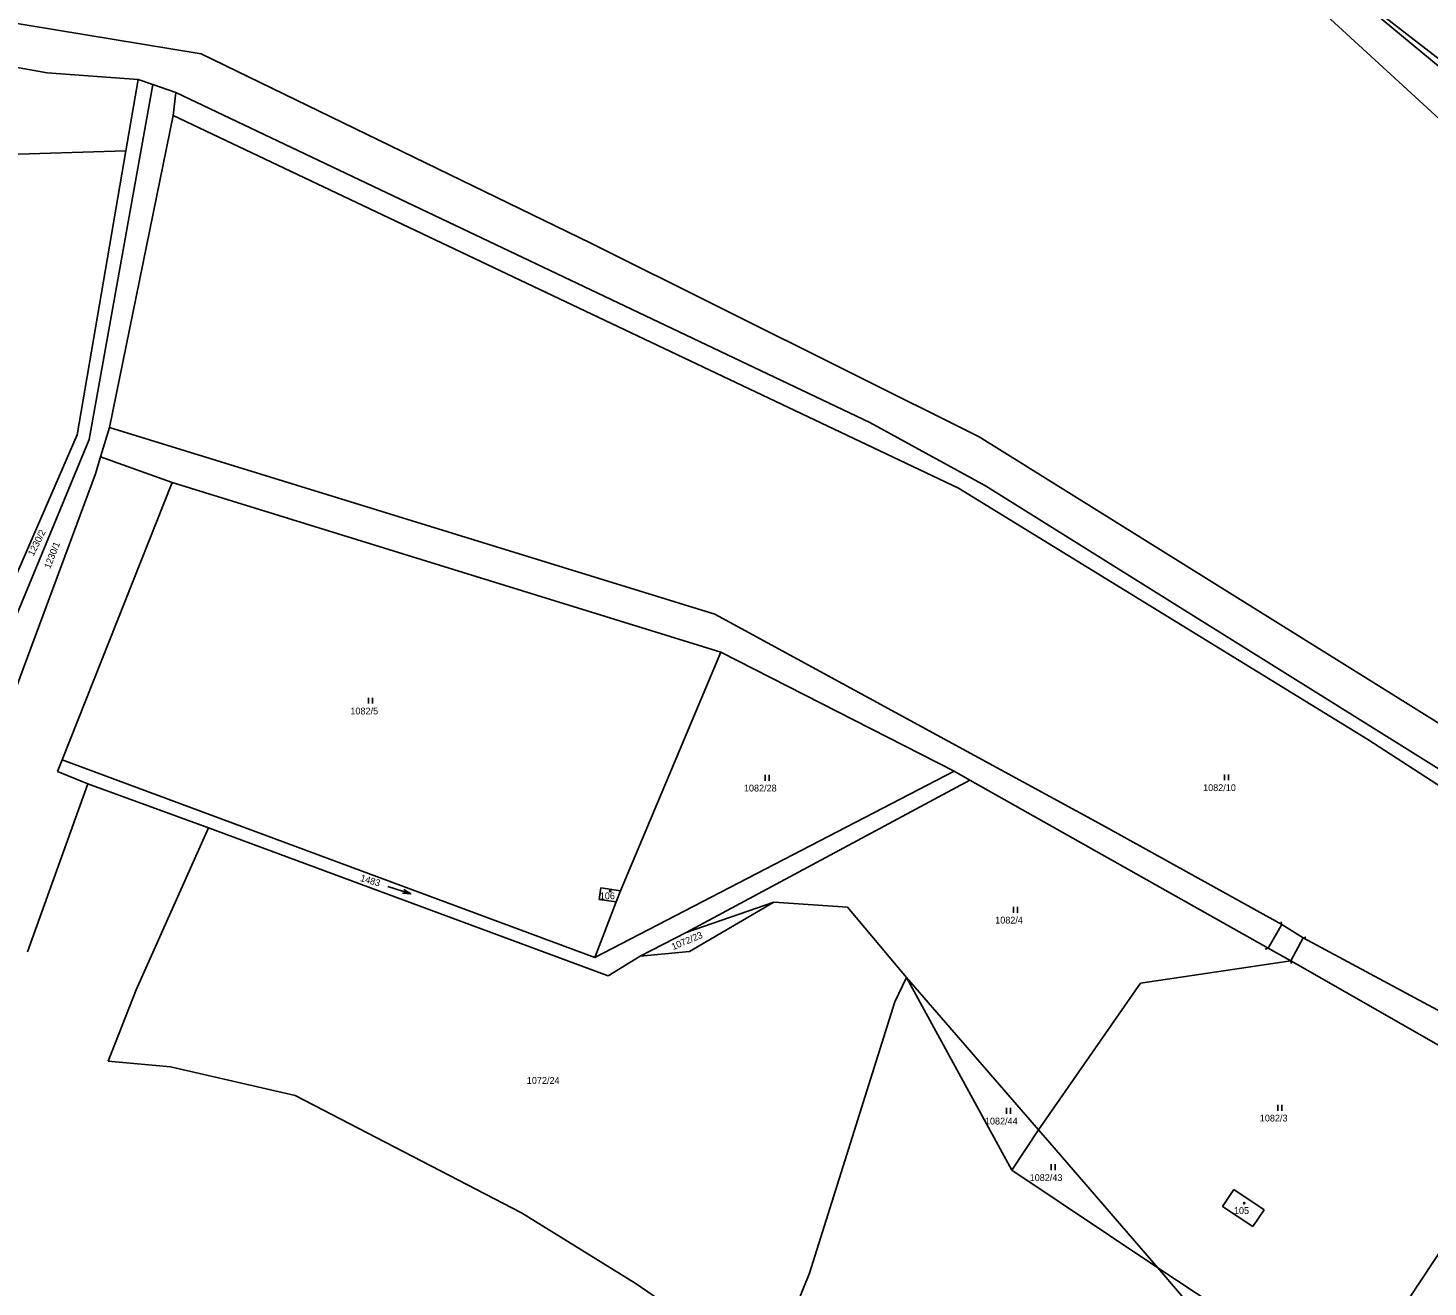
# Model space of a CAD drawing. Extents: x -852001 to -842497, y -1063614 to -1052182.
# Drawn here: x -849961.9 to -849610.9, y -1056070.5 to -1055755 of the extents above; entities that cross this region are included whole.
import ezdxf

# ---------------------------------------------------------------- set-up
doc = ezdxf.new("R2010")
doc.units = 0
for name, color, linetype in [('Default', 7, 'Continuous'), ('KN_HRANICE', 7, 'Continuous'), ('KN_KULTURY', 7, 'Continuous'), ('KN_PARCELY', 7, 'Continuous'), ('KN_SLUCKY', 7, 'Continuous')]:
    doc.layers.add(name, color=color, linetype=linetype)

# ---------------------------------------------------------------- blocks, each defined once
blk = doc.blocks.new('306')
at = {"layer": 'Default'}
for p, q in [((-0.5, 1.5), (-0.5, 0)), ((0.5, 0), (0.5, 1.5))]:
    blk.add_line(p, q, dxfattribs=at)
blk = doc.blocks.new('802')
at = {"layer": 'Default'}
blk.add_line((-3, 0), (3, 0), dxfattribs=at)
blk.add_lwpolyline([(1, 0.5), (3, 0), (1, -0.5)], dxfattribs=at)
blk = doc.blocks.new('4201')
at = {"layer": 'Default'}
blk.add_line((0, 0), (-0.5, -0.5), dxfattribs=at)
blk = doc.blocks.new('402')
at = {"layer": 'Default'}
blk.add_lwpolyline([(0.09, 0.15), (0.18, 0), (0.09, -0.15), (-0.09, -0.15), (-0.18, 0), (-0.09, 0.15), (0.09, 0.15)], dxfattribs=at)

msp = doc.modelspace()

# ---------------------------------------------------------------- linework, layer by layer
at = {"layer": 'KN_HRANICE'}
for p, q in [((-849580.61, -1055784.02), (-849638.69, -1055739.15)), ((-849638.69, -1055739.15), (-849586.87, -1055782.4)), ((-849580.61, -1055784.02), (-849638.69, -1055739.15)), ((-849638.69, -1055739.15), (-849586.87, -1055782.4)), ((-849648.98, -1055740.17), (-849592.74, -1055791.88)), ((-849648.98, -1055740.17), (-849592.74, -1055791.88)), ((-849972.09, -1055752.64), (-849918.47, -1055761.45)), ((-849972.09, -1055752.64), (-849918.47, -1055761.45)), ((-849991, -1055760.23), (-849957.07, -1055766.26)), ((-849991, -1055760.23), (-849957.07, -1055766.26)), ((-849918.47, -1055761.45), (-849820.79, -1055808.88)), ((-849918.47, -1055761.45), (-849820.79, -1055808.88)), ((-849957.07, -1055766.26), (-849934.3, -1055767.92)), ((-849957.07, -1055766.26), (-849934.3, -1055767.92)), ((-849946.51, -1055858.14), (-849930.59, -1055769.17)), ((-849946.51, -1055858.14), (-849930.59, -1055769.17)), ((-849937.37, -1055785.8), (-849934.3, -1055767.92)), ((-849937.37, -1055785.8), (-849934.3, -1055767.92)), ((-849934.3, -1055767.92), (-849930.59, -1055769.17)), ((-849934.3, -1055767.92), (-849930.59, -1055769.17)), ((-849930.59, -1055769.17), (-849924.8, -1055771.12)), ((-849930.59, -1055769.17), (-849924.8, -1055771.12)), ((-849925.48, -1055776.91), (-849924.8, -1055771.12)), ((-849925.48, -1055776.91), (-849924.8, -1055771.12)), ((-849924.8, -1055771.12), (-849750.81, -1055853.82)), ((-849924.8, -1055771.12), (-849750.81, -1055853.82)), ((-849941.49, -1055855.07), (-849925.48, -1055776.91)), ((-849941.49, -1055855.07), (-849925.48, -1055776.91)), ((-849925.48, -1055776.91), (-849728.57, -1055870.26)), ((-849925.48, -1055776.91), (-849728.57, -1055870.26)), ((-850005.78, -1055787.94), (-849937.37, -1055785.8)), ((-850005.78, -1055787.94), (-849937.37, -1055785.8)), ((-849949.56, -1055856.93), (-849937.37, -1055785.8)), ((-849949.56, -1055856.93), (-849937.37, -1055785.8)), ((-849820.79, -1055808.88), (-849723.4, -1055857.46)), ((-849820.79, -1055808.88), (-849723.4, -1055857.46)), ((-849943.71, -1055862.44), (-849941.49, -1055855.07)), ((-849943.71, -1055862.44), (-849941.49, -1055855.07)), ((-849789.66, -1055901.84), (-849941.49, -1055855.07)), ((-849789.66, -1055901.84), (-849941.49, -1055855.07)), ((-849750.81, -1055853.82), (-849721.84, -1055869.75)), ((-849750.81, -1055853.82), (-849721.84, -1055869.75)), ((-850000.23, -1055987.57), (-849946.51, -1055858.14)), ((-850000.23, -1055987.57), (-849946.51, -1055858.14)), ((-849996.98, -1055965.87), (-849949.56, -1055856.93)), ((-849996.98, -1055965.87), (-849949.56, -1055856.93)), ((-849723.4, -1055857.46), (-849567.55, -1055954.51)), ((-849723.4, -1055857.46), (-849567.55, -1055954.51)), ((-849944.99, -1055866.67), (-849943.71, -1055862.44)), ((-849944.99, -1055866.67), (-849943.71, -1055862.44)), ((-849925.74, -1055868.85), (-849943.71, -1055862.44)), ((-849925.74, -1055868.85), (-849943.71, -1055862.44)), ((-849976.85, -1055952.53), (-849944.99, -1055866.67)), ((-849976.85, -1055952.53), (-849944.99, -1055866.67)), ((-849953.34, -1055938.37), (-849925.74, -1055868.85)), ((-849953.34, -1055938.37), (-849925.74, -1055868.85)), ((-849925.74, -1055868.85), (-849788.17, -1055911.4)), ((-849925.74, -1055868.85), (-849788.17, -1055911.4)), ((-849728.57, -1055870.26), (-849625.96, -1055933.24)), ((-849728.57, -1055870.26), (-849625.96, -1055933.24)), ((-849721.84, -1055869.75), (-849670.35, -1055901.85)), ((-849721.84, -1055869.75), (-849670.35, -1055901.85)), ((-849789.66, -1055901.84), (-849692.46, -1055954.72)), ((-849789.66, -1055901.84), (-849692.46, -1055954.72)), ((-849670.35, -1055901.85), (-849544.39, -1055980.59)), ((-849670.35, -1055901.85), (-849544.39, -1055980.59)), ((-849788.17, -1055911.4), (-849813.32, -1055971.18)), ((-849788.17, -1055911.4), (-849813.32, -1055971.18)), ((-849788.17, -1055911.4), (-849729.7, -1055941.2)), ((-849788.17, -1055911.4), (-849729.7, -1055941.2)), ((-849625.96, -1055933.24), (-849531.18, -1055994.73)), ((-849625.96, -1055933.24), (-849531.18, -1055994.73)), ((-849954.52, -1055941.34), (-849953.34, -1055938.37)), ((-849954.52, -1055941.34), (-849953.34, -1055938.37)), ((-849953.34, -1055938.37), (-849819.81, -1055987.92)), ((-849953.34, -1055938.37), (-849819.81, -1055987.92)), ((-849946.92, -1055944.35), (-849954.52, -1055941.34)), ((-849946.92, -1055944.35), (-849954.52, -1055941.34)), ((-849819.81, -1055987.92), (-849729.7, -1055941.2)), ((-849819.81, -1055987.92), (-849729.7, -1055941.2)), ((-849725.75, -1055943.47), (-849729.7, -1055941.2)), ((-849725.75, -1055943.47), (-849729.7, -1055941.2)), ((-849962.01, -1055986.49), (-849946.92, -1055944.35)), ((-849962.01, -1055986.49), (-849946.92, -1055944.35)), ((-849916.66, -1055955.41), (-849946.92, -1055944.35)), ((-849916.66, -1055955.41), (-849946.92, -1055944.35)), ((-849796.89, -1055981.61), (-849725.75, -1055943.47)), ((-849796.89, -1055981.61), (-849725.75, -1055943.47)), ((-849725.75, -1055943.47), (-849651, -1055985.57)), ((-849725.75, -1055943.47), (-849651, -1055985.57)), ((-849916.66, -1055955.41), (-849934.74, -1055995.99)), ((-849916.66, -1055955.41), (-849934.74, -1055995.99)), ((-849816.4, -1055992.51), (-849916.66, -1055955.41)), ((-849816.4, -1055992.51), (-849916.66, -1055955.41)), ((-849692.46, -1055954.72), (-849647.54, -1055979.67)), ((-849692.46, -1055954.72), (-849647.54, -1055979.67)), ((-849818.29, -1055970.47), (-849818.7, -1055973.39)), ((-849818.29, -1055970.47), (-849818.7, -1055973.39)), ((-849818.29, -1055970.47), (-849813.32, -1055971.18)), ((-849818.29, -1055970.47), (-849813.32, -1055971.18)), ((-849814.41, -1055974), (-849813.32, -1055971.18)), ((-849814.41, -1055974), (-849813.32, -1055971.18)), ((-849819.81, -1055987.92), (-849814.41, -1055974)), ((-849819.81, -1055987.92), (-849814.41, -1055974)), ((-849818.7, -1055973.39), (-849814.41, -1055974)), ((-849818.7, -1055973.39), (-849814.41, -1055974)), ((-849796.89, -1055981.61), (-849774.92, -1055974.01)), ((-849796.89, -1055981.61), (-849774.92, -1055974.01)), ((-849774.92, -1055974.01), (-849796, -1055986.42)), ((-849774.92, -1055974.01), (-849796, -1055986.42)), ((-849756.41, -1055975.27), (-849774.92, -1055974.01)), ((-849756.41, -1055975.27), (-849774.92, -1055974.01)), ((-849741.66, -1055992.91), (-849756.41, -1055975.27)), ((-849741.66, -1055992.91), (-849756.41, -1055975.27)), ((-849808.42, -1055987.54), (-849796.89, -1055981.61)), ((-849808.42, -1055987.54), (-849796.89, -1055981.61)), ((-849647.54, -1055979.67), (-849642.19, -1055983.02)), ((-849647.54, -1055979.67), (-849642.19, -1055983.02)), ((-849642.19, -1055983.02), (-849595.86, -1056007.92)), ((-849642.19, -1055983.02), (-849595.86, -1056007.92)), ((-849808.42, -1055987.54), (-849816.4, -1055992.51)), ((-849808.42, -1055987.54), (-849816.4, -1055992.51)), ((-849796, -1055986.42), (-849808.42, -1055987.54)), ((-849796, -1055986.42), (-849808.42, -1055987.54)), ((-849682.98, -1055994.38), (-849645.25, -1055988.73)), ((-849682.98, -1055994.38), (-849645.25, -1055988.73)), ((-849645.25, -1055988.73), (-849651, -1055985.57)), ((-849645.25, -1055988.73), (-849651, -1055985.57)), ((-849645.25, -1055988.73), (-849583.23, -1056024.23)), ((-849645.25, -1055988.73), (-849583.23, -1056024.23)), ((-849744.55, -1055999.02), (-849741.66, -1055992.91)), ((-849744.55, -1055999.02), (-849741.66, -1055992.91)), ((-849741.66, -1055992.91), (-849715.21, -1056041.18)), ((-849741.66, -1055992.91), (-849708.56, -1056031.12)), ((-849741.66, -1055992.91), (-849715.21, -1056041.18)), ((-849741.66, -1055992.91), (-849708.56, -1056031.12)), ((-849708.56, -1056031.12), (-849682.98, -1055994.38)), ((-849708.56, -1056031.12), (-849682.98, -1055994.38)), ((-849934.74, -1055995.99), (-849941.78, -1056013.86)), ((-849934.74, -1055995.99), (-849941.78, -1056013.86)), ((-849765.92, -1056066.99), (-849744.55, -1055999.02)), ((-849765.92, -1056066.99), (-849744.55, -1055999.02)), ((-849941.78, -1056013.86), (-849926.18, -1056015.28)), ((-849941.78, -1056013.86), (-849926.18, -1056015.28)), ((-849926.18, -1056015.28), (-849894.89, -1056022.46)), ((-849926.18, -1056015.28), (-849894.89, -1056022.46)), ((-849894.89, -1056022.46), (-849838.15, -1056051.85)), ((-849894.89, -1056022.46), (-849838.15, -1056051.85)), ((-849629.86, -1056094.78), (-849583.23, -1056024.23)), ((-849629.86, -1056094.78), (-849583.23, -1056024.23)), ((-849715.21, -1056041.18), (-849708.56, -1056031.12)), ((-849715.21, -1056041.18), (-849708.56, -1056031.12)), ((-849708.56, -1056031.12), (-849705.72, -1056034.36)), ((-849708.56, -1056031.12), (-849705.72, -1056034.36)), ((-849705.72, -1056034.36), (-849678.66, -1056065.64)), ((-849705.72, -1056034.36), (-849678.66, -1056065.64)), ((-849678.66, -1056065.64), (-849715.21, -1056041.18)), ((-849678.66, -1056065.64), (-849715.21, -1056041.18)), ((-849662.41, -1056050.28), (-849659.57, -1056046.02)), ((-849662.41, -1056050.28), (-849659.57, -1056046.02)), ((-849659.57, -1056046.02), (-849651.93, -1056051.1)), ((-849659.57, -1056046.02), (-849651.93, -1056051.1)), ((-849838.15, -1056051.85), (-849809.64, -1056069.48)), ((-849838.15, -1056051.85), (-849809.64, -1056069.48)), ((-849654.82, -1056055.3), (-849662.41, -1056050.28)), ((-849654.82, -1056055.3), (-849662.41, -1056050.28)), ((-849651.93, -1056051.1), (-849654.82, -1056055.3)), ((-849651.93, -1056051.1), (-849654.82, -1056055.3)), ((-849660.09, -1056087.3), (-849678.66, -1056065.64)), ((-849656.44, -1056080.25), (-849678.66, -1056065.64)), ((-849660.09, -1056087.3), (-849678.66, -1056065.64)), ((-849656.44, -1056080.25), (-849678.66, -1056065.64)), ((-849809.64, -1056069.48), (-849777.71, -1056091.31)), ((-849809.64, -1056069.48), (-849777.71, -1056091.31)), ((-849773.59, -1056085.64), (-849765.92, -1056066.99)), ((-849773.59, -1056085.64), (-849765.92, -1056066.99))]:
    msp.add_line(p, q, dxfattribs=at)
at = {"layer": 'KN_SLUCKY'}
for p, q in [((-849651, -1055985.57), (-849647.54, -1055979.67)), ((-849651, -1055985.57), (-849647.54, -1055979.67)), ((-849642.19, -1055983.02), (-849645.25, -1055988.73)), ((-849642.19, -1055983.02), (-849645.25, -1055988.73))]:
    msp.add_line(p, q, dxfattribs=at)

# ---------------------------------------------------------------- block references
at = {"layer": 'KN_KULTURY'}
for name, p in [('306', (-849876, -1055924.3)), ('306', (-849876, -1055924.3)), ('306', (-849776.53, -1055943.61)), ('306', (-849776.53, -1055943.61)), ('306', (-849661.41, -1055943.51)), ('306', (-849661.41, -1055943.51)), ('402', (-849815.94, -1055971.28)), ('402', (-849815.94, -1055971.28)), ('306', (-849714.3, -1055976.7)), ('306', (-849714.3, -1055976.7)), ('306', (-849716.07, -1056027.05)), ('306', (-849716.07, -1056027.05)), ('306', (-849648, -1056026.3)), ('306', (-849648, -1056026.3)), ('306', (-849704.89, -1056041.22)), ('306', (-849704.89, -1056041.22)), ('402', (-849657, -1056049.47)), ('402', (-849657, -1056049.47))]:
    msp.add_blockref(name, p, dxfattribs=at)
at = {"layer": 'KN_KULTURY', "rotation": -18.459858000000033}
msp.add_blockref('802', (-849868.79, -1055971.03), dxfattribs=at)
msp.add_blockref('802', (-849868.79, -1055971.03), dxfattribs=at)
at = {"layer": 'KN_SLUCKY'}
for p, rotation in [((-849647.54, -1055979.67), -124.22786700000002), ((-849647.54, -1055979.67), -124.22786700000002), ((-849651, -1055985.57), -27.799070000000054), ((-849651, -1055985.57), -27.799070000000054), ((-849642.19, -1055983.02), 155.27156200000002), ((-849642.19, -1055983.02), 155.27156200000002), ((-849645.25, -1055988.73), 47.670089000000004), ((-849645.25, -1055988.73), 47.670089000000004)]:
    msp.add_blockref('4201', p, dxfattribs=dict(at, rotation=rotation))

# ---------------------------------------------------------------- texts
at = {"layer": 'KN_PARCELY'}
for s, rotation, p in [('1230/2', 63.369, (-849960.5, -1055887.46)), ('1230/2', 63.369, (-849960.5, -1055887.46)), ('1230/1', 68.64, (-849956.33, -1055890.62)), ('1230/1', 68.64, (-849956.33, -1055890.62)), ('1483', 343.545, (-849878.71, -1055968.72)), ('1483', 343.545, (-849878.71, -1055968.72)), ('1072/23', 22.746, (-849800.14, -1055986.08)), ('1072/23', 22.746, (-849800.14, -1055986.08))]:
    msp.add_text(s, height=1.7, rotation=rotation, dxfattribs=at).set_placement(p)
for s, p in [('1082/5', (-849881.06, -1055927)), ('1082/5', (-849881.06, -1055927)), ('1082/28', (-849782.4, -1055946.31)), ('1082/28', (-849782.4, -1055946.31)), ('1082/10', (-849667.28, -1055946.21)), ('1082/10', (-849667.28, -1055946.21)), ('106', (-849818.54, -1055973.31)), ('106', (-849818.54, -1055973.31)), ('1082/4', (-849719.4, -1055979.4)), ('1082/4', (-849719.4, -1055979.4)), ('1072/24', (-849836.83, -1056019.57)), ('1072/24', (-849836.83, -1056019.57)), ('1082/3', (-849653.06, -1056029)), ('1082/3', (-849653.06, -1056029)), ('1082/44', (-849721.98, -1056029.75)), ('1082/44', (-849721.98, -1056029.75)), ('1082/43', (-849710.76, -1056043.92)), ('1082/43', (-849710.76, -1056043.92)), ('105', (-849659.55, -1056052.17)), ('105', (-849659.55, -1056052.17))]:
    msp.add_text(s, height=1.7, dxfattribs=at).set_placement(p)

doc.saveas('drawing.dxf')
